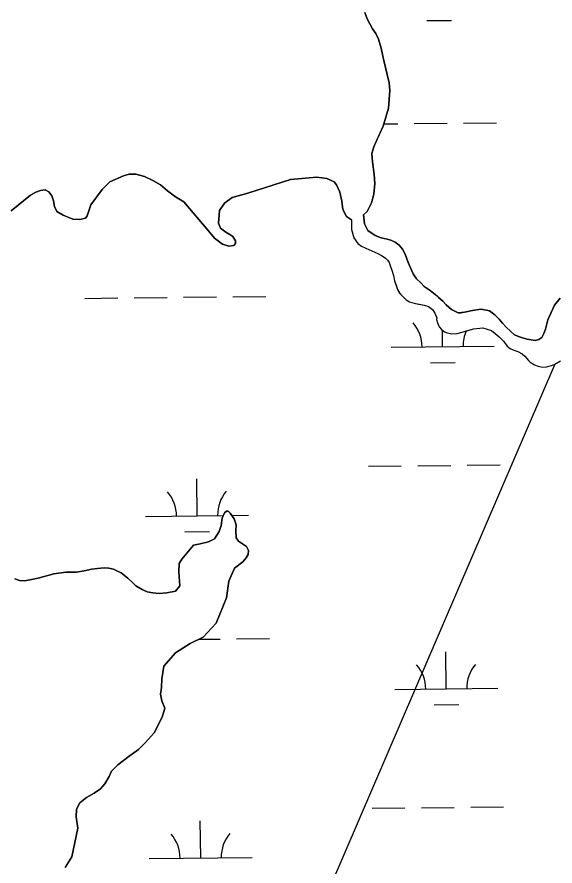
# Model space of a CAD drawing. Extents: x 3734862 to 3772949, y 391520 to 417239.
# Drawn here: x 3755341 to 3755864, y 411826 to 412652 of the extents above; entities that cross this region are included whole.
import ezdxf

# ---------------------------------------------------------------- set-up
doc = ezdxf.new("R2010")
doc.units = 0
doc.layers.add('V-TOPO-SHOR', color=7, linetype='Continuous')
doc.layers.add('V-WETL-SWMP', color=7, linetype='Continuous')

msp = doc.modelspace()

# ---------------------------------------------------------------- linework, layer by layer
at = {"layer": 'V-TOPO-SHOR'}
for p, q in [((3755651.66, 412488.52), (3755649.3, 412491.44)), ((3755863.87, 412314.01), (3755466.09, 411389.35))]:
    msp.add_line(p, q, dxfattribs=at)
for points in [[(3755679.33, 412656.06), (3755681.32, 412650.01), (3755686.66, 412640.27), (3755690.01, 412635.6), (3755692.59, 412630.14), (3755695.19, 412621.36), (3755697.21, 412610.62), (3755702.84, 412587.58), (3755703.47, 412580.35), (3755702.21, 412563.14), (3755697.05, 412545.51), (3755691.26, 412532.96), (3755687.79, 412525.51), (3755686.07, 412519.05), (3755686.51, 412511.03), (3755688.35, 412498.53), (3755689, 412489.93), (3755687.89, 412479.37), (3755685.79, 412470.95), (3755681.55, 412462.71), (3755677.82, 412459.26)], [(3755649.3, 412491.44), (3755642.24, 412494.72), (3755632.65, 412495.83), (3755606.85, 412493.7), (3755565.49, 412480.53), (3755550.07, 412476.13), (3755542.87, 412470.61), (3755537.83, 412463.54), (3755537.67, 412459.24), (3755536.74, 412451.41), (3755538.93, 412446.34), (3755544.03, 412442.47), (3755547.76, 412440.34), (3755550.9, 412438.4), (3755553.47, 412433.92), (3755553.29, 412431.38), (3755551.74, 412429.42), (3755547.05, 412428.8), (3755540.79, 412430.71), (3755533.12, 412436.53), (3755527.01, 412444.12), (3755503.17, 412472.12), (3755495.13, 412476.76), (3755487.27, 412482.57), (3755480.58, 412488.4), (3755473.13, 412492.65), (3755465.09, 412496.51), (3755456.47, 412498.99), (3755450.02, 412498.76), (3755444.55, 412497.16), (3755431.29, 412491.6), (3755423.72, 412483.92), (3755412.86, 412469.19), (3755409.22, 412458.41), (3755407.67, 412456.06), (3755402.2, 412454.85), (3755395.36, 412455), (3755385.75, 412459.04), (3755379.86, 412462.53), (3755377.48, 412467.59), (3755376.47, 412472.87), (3755374.88, 412477.94), (3755371.92, 412481.63), (3755368.39, 412483.57), (3755363.7, 412483.15), (3755359.41, 412481.55), (3755354.15, 412478.59), (3755335.48, 412463.41)], [(3755666.16, 412454.4), (3755661.25, 412457.69), (3755657.68, 412464.51), (3755656.85, 412472.71), (3755654.84, 412481.3), (3755651.66, 412488.52)], [(3755677.82, 412459.26), (3755678.85, 412450.65), (3755682.03, 412444.02), (3755689.1, 412439.37), (3755694.99, 412437.06), (3755700.87, 412435.73), (3755704.39, 412434.77), (3755708.71, 412432.84), (3755712.65, 412429.93), (3755715.8, 412426.04), (3755718.38, 412421.16), (3755721.17, 412413.16), (3755723.55, 412407.7), (3755726.13, 412401.84), (3755729.49, 412396.97), (3755733.62, 412393.09), (3755736.97, 412389.58), (3755742.67, 412385.71), (3755747.39, 412382.02), (3755750.93, 412378.91), (3755754.87, 412375.42), (3755758.22, 412371.91), (3755763.34, 412367.25), (3755770.01, 412363.97), (3755772.36, 412364.18), (3755776.07, 412364.59), (3755783.89, 412366.4), (3755792.1, 412367.63), (3755797.58, 412366.69), (3755800.33, 412365.92), (3755805.64, 412362.04), (3755809.77, 412357.96), (3755813.13, 412353.88), (3755816.67, 412349.98), (3755820.81, 412346.1), (3755824.54, 412342.79), (3755828.67, 412341.06), (3755832.39, 412339.71), (3755837.1, 412338.37), (3755844.93, 412337.05), (3755848.25, 412338.05), (3755851.37, 412340.03), (3755853.3, 412343.96), (3755854.84, 412348.27), (3755857.13, 412357.29), (3755863.69, 412371.42), (3755869.13, 412378.3)], [(3755666.16, 412454.4), (3755666.08, 412445.22), (3755668.63, 412437.03), (3755672.42, 412431.49), (3755675.78, 412428.87), (3755680.24, 412426.81), (3755686.1, 412424.35), (3755691.95, 412421.88), (3755696, 412419.54), (3755699.22, 412417.2), (3755701.31, 412415.41), (3755702.72, 412413.05), (3755704.13, 412409.17), (3755705.27, 412405.42), (3755706.97, 412400.42), (3755708.12, 412395.14), (3755709.54, 412391.12), (3755711.09, 412386.68), (3755712.92, 412383.36), (3755715.73, 412380.17), (3755719.22, 412376.72), (3755722.57, 412374.79), (3755727.03, 412373.43), (3755731.49, 412372.49), (3755736.92, 412371.41), (3755740.96, 412370.18), (3755745.01, 412367.15), (3755747.26, 412363.83), (3755749.1, 412359.11), (3755748.97, 412357.58), (3755749.96, 412354.39), (3755751.52, 412350.37), (3755753.76, 412347.74), (3755756.55, 412345.67), (3755759.2, 412344.58), (3755763.66, 412343.63), (3755768.94, 412344.08), (3755774.63, 412345.51), (3755779.49, 412346.93), (3755784.77, 412348.35), (3755793.82, 412349.44), (3755802.46, 412346.85), (3755805.96, 412344.09), (3755809.73, 412340.78), (3755813.93, 412336.36), (3755817.58, 412331.79), (3755820.52, 412329.31), (3755824.14, 412327.66), (3755828.04, 412326.43), (3755832.09, 412324.23), (3755834.61, 412322.03), (3755838.25, 412317.74), (3755839.93, 412316.08), (3755843.98, 412313.46), (3755847.6, 412312.24), (3755851.78, 412311.15), (3755855.95, 412311.46), (3755860.67, 412312.74), (3755863.87, 412314.01), (3755869.54, 412317.38)], [(3755338.76, 412105.44), (3755343.46, 412103.9), (3755348.54, 412103.55), (3755361.63, 412105.98), (3755376.66, 412110.38), (3755388.38, 412112.01), (3755398.74, 412111.89), (3755406.36, 412113.11), (3755413.78, 412114.72), (3755419.25, 412115.54), (3755425.69, 412116.17), (3755430.39, 412115.61), (3755434.7, 412114.66), (3755438.03, 412113.31), (3755442.15, 412111.38), (3755448.64, 412106.15), (3755453.16, 412101.68), (3755456.5, 412098.57), (3755462.59, 412094.9), (3755467.69, 412092.78), (3755472.97, 412091.64), (3755479.23, 412091.09), (3755486.66, 412091.92), (3755495.25, 412093.35), (3755499.32, 412098.65), (3755498.45, 412112.33), (3755498.79, 412120.16), (3755501.31, 412124.67), (3755506.35, 412130.76), (3755512.56, 412138.23), (3755519.2, 412139.45), (3755527.2, 412141.26), (3755532.85, 412144.23), (3755537.5, 412151.49), (3755539.42, 412157.37), (3755540.35, 412164.41), (3755542.66, 412169.51), (3755544.8, 412171.29), (3755546.17, 412171.1), (3755548.33, 412169.35), (3755552.28, 412163.71), (3755554.07, 412158.05), (3755553.72, 412151.99), (3755554.16, 412145.34), (3755556.33, 412142.03), (3755561.24, 412138.94), (3755564.18, 412136.8), (3755565.97, 412133.1), (3755565.8, 412129.19), (3755563.86, 412125.85), (3755560.56, 412121.92)], [(3755560.56, 412121.92), (3755552.59, 412115.61), (3755546.8, 412103.06), (3755544.76, 412087.02), (3755534.75, 412062.32), (3755522.13, 412048.74), (3755509.26, 412042.6), (3755495.05, 412033.32), (3755483.6, 412020.34), (3755481.92, 412008.02), (3755481.38, 411999.61), (3755480.64, 411993.34), (3755481.66, 411986.9), (3755484.64, 411979.68), (3755482.16, 411970.87), (3755474.24, 411955.57), (3755465.7, 411945.93), (3755459.09, 411939.44), (3755450.14, 411932.93), (3755439.05, 411924.65), (3755432.83, 411918.35), (3755430.52, 411913.25), (3755426.46, 411906.18), (3755422.19, 411901.07), (3755415.96, 411897.12), (3755408.56, 411892.77), (3755401.94, 411887.65), (3755398.85, 411881.37), (3755398.51, 411873.94), (3755400.15, 411862.8), (3755394.27, 411835), (3755387.88, 411824.6)]]:
    msp.add_lwpolyline(points, dxfattribs=at)
at = {"layer": 'V-WETL-SWMP'}
for p, q in [((3755739.46, 412648.19), (3755763.46, 412648.44)), ((3755697.7, 412547.74), (3755711.11, 412547.88)), ((3755727.11, 412548.05), (3755759.11, 412548.39)), ((3755775.11, 412548.56), (3755807.11, 412548.9)), ((3755406.98, 412378.16), (3755438.98, 412378.5)), ((3755454.98, 412378.67), (3755486.97, 412379.01)), ((3755502.97, 412379.17), (3755534.97, 412379.51)), ((3755550.97, 412379.68), (3755582.97, 412380.02)), ((3755754.81, 412331.09), (3755754.64, 412347.08)), ((3755704.81, 412330.56), (3755804.81, 412331.62)), ((3755742.98, 412315.53), (3755766.97, 412315.79)), ((3755778.62, 412215.9), (3755810.62, 412216.24)), ((3755682.63, 412214.89), (3755714.62, 412215.23)), ((3755730.62, 412215.4), (3755762.62, 412215.73)), ((3755516.06, 412166.7), (3755515.68, 412202.69)), ((3755466.07, 412166.17), (3755541.51, 412166.97)), ((3755549.94, 412167.05), (3755566.06, 412167.22)), ((3755504.23, 412151.14), (3755528.22, 412151.39)), ((3755517.71, 412046.64), (3755538.49, 412046.86)), ((3755554.48, 412047.02), (3755586.48, 412047.36)), ((3755758.33, 411998.43), (3755757.94, 412034.43)), ((3755708.33, 411997.91), (3755808.32, 411998.96)), ((3755746.49, 411982.88), (3755770.49, 411983.13)), ((3755686.14, 411882.23), (3755718.14, 411882.57)), ((3755734.14, 411882.74), (3755766.14, 411883.08)), ((3755782.14, 411883.25), (3755814.13, 411883.58)), ((3755519.58, 411834.04), (3755519.2, 411870.04)), ((3755469.58, 411833.51), (3755569.57, 411834.57))]:
    msp.add_line(p, q, dxfattribs=at)
for points in [[(3755820.81, 412346.1), (3755816.67, 412349.98), (3755813.12, 412353.87), (3755809.77, 412357.96), (3755805.64, 412362.04), (3755800.33, 412365.92), (3755797.58, 412366.69), (3755792.1, 412367.63), (3755783.89, 412366.41), (3755776.07, 412364.59), (3755770.01, 412363.97), (3755763.34, 412367.25), (3755758.22, 412371.91), (3755754.87, 412375.42), (3755747.39, 412382.02), (3755742.67, 412385.71), (3755736.97, 412389.58), (3755733.62, 412393.09), (3755729.49, 412396.97), (3755726.13, 412401.84), (3755721.17, 412413.16), (3755718.38, 412421.16), (3755715.8, 412426.04), (3755712.64, 412429.93), (3755708.71, 412432.84), (3755704.39, 412434.77), (3755700.87, 412435.73), (3755694.99, 412437.06), (3755689.1, 412439.37), (3755682.03, 412444.02), (3755678.85, 412450.65), (3755677.82, 412459.26), (3755681.55, 412462.71), (3755685.79, 412470.95), (3755687.89, 412479.37), (3755689, 412489.93), (3755688.35, 412498.53), (3755686.52, 412511.03), (3755686.07, 412519.05), (3755687.79, 412525.51), (3755697.05, 412545.51), (3755702.21, 412563.14), (3755703.47, 412580.35), (3755702.84, 412587.59), (3755697.21, 412610.62), (3755695.19, 412621.36), (3755692.59, 412630.14), (3755690.01, 412635.6), (3755686.66, 412640.27), (3755681.32, 412650.01), (3755679.33, 412656.06)], [(3755335.48, 412463.41), (3755354.15, 412478.59), (3755359.41, 412481.55), (3755363.7, 412483.15), (3755368.39, 412483.57), (3755371.92, 412481.63), (3755374.88, 412477.94), (3755376.47, 412472.86), (3755377.48, 412467.59), (3755379.86, 412462.53), (3755385.75, 412459.04), (3755395.36, 412455), (3755402.2, 412454.85), (3755407.67, 412456.06), (3755409.22, 412458.41), (3755412.86, 412469.19), (3755423.72, 412483.92), (3755431.29, 412491.6), (3755444.55, 412497.16), (3755450.02, 412498.76), (3755456.47, 412498.99), (3755465.09, 412496.51), (3755473.13, 412492.65), (3755480.58, 412488.4), (3755487.27, 412482.57), (3755495.13, 412476.76), (3755503.17, 412472.12), (3755527.01, 412444.12), (3755533.12, 412436.53), (3755540.78, 412430.71), (3755547.05, 412428.8), (3755551.74, 412429.42), (3755553.29, 412431.38), (3755553.47, 412433.92), (3755550.9, 412438.4), (3755547.76, 412440.34), (3755544.03, 412442.47), (3755538.92, 412446.34), (3755536.74, 412451.41), (3755537.67, 412459.24), (3755537.84, 412463.54), (3755542.87, 412470.61), (3755550.07, 412476.13), (3755565.49, 412480.53), (3755606.85, 412493.71), (3755632.65, 412495.83), (3755642.24, 412494.72), (3755649.3, 412491.44)], [(3755649.3, 412491.44), (3755651.66, 412488.52), (3755654.84, 412481.3), (3755656.85, 412472.72), (3755657.68, 412464.51), (3755661.25, 412457.69), (3755666.16, 412454.4), (3755666.08, 412445.22), (3755668.63, 412437.03), (3755672.42, 412431.49), (3755675.78, 412428.87), (3755680.24, 412426.81), (3755691.95, 412421.88), (3755696, 412419.54), (3755699.21, 412417.2), (3755701.31, 412415.41), (3755702.72, 412413.05), (3755704.13, 412409.17), (3755705.27, 412405.42), (3755706.97, 412400.42), (3755708.12, 412395.15), (3755711.09, 412386.68), (3755712.92, 412383.35), (3755715.72, 412380.17), (3755719.22, 412376.72), (3755722.57, 412374.79), (3755727.03, 412373.43), (3755736.92, 412371.41), (3755740.96, 412370.18), (3755745.01, 412367.15), (3755747.26, 412363.83), (3755749.1, 412359.11), (3755748.97, 412357.58), (3755749.96, 412354.39), (3755751.52, 412350.37), (3755753.76, 412347.74), (3755756.55, 412345.67), (3755759.2, 412344.57), (3755763.66, 412343.63), (3755768.94, 412344.08), (3755774.63, 412345.51), (3755784.77, 412348.35), (3755793.82, 412349.44), (3755802.46, 412346.85), (3755805.96, 412344.09), (3755809.73, 412340.78), (3755813.93, 412336.36), (3755817.58, 412331.79), (3755820.52, 412329.31), (3755824.14, 412327.66), (3755828.04, 412326.43), (3755832.09, 412324.23), (3755834.61, 412322.03), (3755838.25, 412317.74), (3755839.93, 412316.08), (3755843.98, 412313.46), (3755847.6, 412312.24), (3755851.78, 412311.15), (3755855.95, 412311.46), (3755860.67, 412312.74), (3755863.86, 412314.01), (3755869.54, 412317.38)], [(3755869.13, 412378.3), (3755863.69, 412371.42), (3755857.13, 412357.29), (3755854.84, 412348.27), (3755853.3, 412343.96), (3755851.37, 412340.03), (3755848.25, 412338.05), (3755844.93, 412337.05), (3755837.1, 412338.37), (3755832.39, 412339.71), (3755828.67, 412341.06), (3755824.55, 412342.79), (3755820.81, 412346.1)], [(3755495.05, 412033.32), (3755509.26, 412042.6), (3755522.13, 412048.75), (3755534.75, 412062.32), (3755544.76, 412087.02), (3755546.8, 412103.06), (3755552.59, 412115.61), (3755560.56, 412121.92), (3755563.86, 412125.85), (3755565.8, 412129.19), (3755565.97, 412133.1), (3755564.18, 412136.8), (3755561.24, 412138.94), (3755556.33, 412142.03), (3755554.16, 412145.34), (3755553.72, 412151.99), (3755554.08, 412158.05), (3755552.28, 412163.71), (3755548.33, 412169.35), (3755546.17, 412171.1), (3755544.8, 412171.29), (3755542.66, 412169.51), (3755540.35, 412164.42), (3755539.42, 412157.37), (3755537.5, 412151.49), (3755532.85, 412144.23), (3755527.2, 412141.26), (3755519.2, 412139.45), (3755512.56, 412138.23), (3755501.31, 412124.67), (3755498.79, 412120.16), (3755498.45, 412112.33), (3755499.32, 412098.65), (3755495.25, 412093.35), (3755486.66, 412091.92), (3755479.23, 412091.09), (3755472.97, 412091.64), (3755467.69, 412092.78), (3755462.59, 412094.9), (3755456.5, 412098.57), (3755453.16, 412101.68), (3755448.63, 412106.15), (3755442.15, 412111.38), (3755438.03, 412113.31), (3755434.7, 412114.66), (3755430.39, 412115.61), (3755425.69, 412116.17), (3755419.25, 412115.54), (3755413.78, 412114.72), (3755406.36, 412113.11), (3755398.74, 412111.89), (3755388.38, 412112.02), (3755376.66, 412110.38), (3755361.63, 412105.98), (3755348.54, 412103.55), (3755343.46, 412103.91), (3755338.76, 412105.44)], [(3755387.88, 411824.6), (3755394.27, 411835), (3755400.15, 411862.8), (3755398.51, 411873.94), (3755398.85, 411881.37), (3755401.94, 411887.65), (3755408.56, 411892.77), (3755415.96, 411897.12), (3755422.19, 411901.07), (3755426.46, 411906.18), (3755430.52, 411913.25), (3755432.83, 411918.35), (3755439.05, 411924.64), (3755450.14, 411932.93), (3755459.09, 411939.44), (3755465.7, 411945.93), (3755474.24, 411955.57), (3755482.16, 411970.87), (3755484.64, 411979.68), (3755481.66, 411986.9), (3755480.64, 411993.34), (3755481.39, 411999.6), (3755481.92, 412008.02), (3755483.6, 412020.34), (3755495.05, 412033.32)]]:
    msp.add_lwpolyline(points, dxfattribs=at)
for centre, start, end in [((3755699.57, 412330.98), 359.83336, 41.37702), ((3755810.05, 412332.15), 156.14889, 181.37702), ((3755460.82, 412166.59), 359.83336, 41.37702), ((3755571.3, 412167.76), 139.83336, 181.37702), ((3755703.08, 411998.32), 359.83336, 41.37702), ((3755813.56, 411999.49), 139.83336, 181.37702), ((3755464.33, 411833.93), 359.83336, 41.37702), ((3755574.81, 411835.1), 139.83336, 181.37702)]:
    msp.add_arc(centre, 35.25, start, end, dxfattribs=at)

doc.saveas('drawing.dxf')
